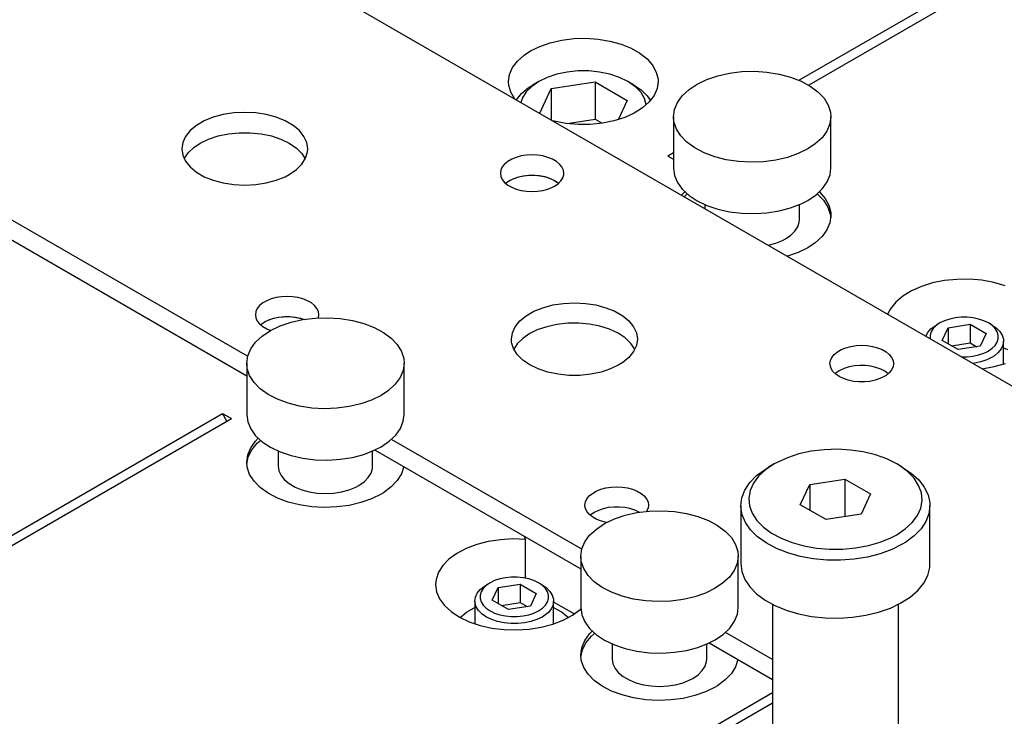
# Model space of a CAD drawing. Header units: inches. Extents: x 3 to 351, y 4 to 271.
# Tile 292 of 530: x 91.67 to 95.58, y 256.2 to 258.96. Entities that reach past the tile are written whole.
import ezdxf

# ---------------------------------------------------------------- set-up
doc = ezdxf.new("R2010")
doc.units = ezdxf.units.IN
doc.header["$LTSCALE"] = 0.5
doc.header["$MEASUREMENT"] = 0
doc.layers.add('DSS', color=7, linetype='Continuous')

msp = doc.modelspace()

# ---------------------------------------------------------------- linework, layer by layer
at = {"layer": 'DSS', "color": 30, "linetype": 'Continuous'}
for p, q in [((77.5758, 267.9231), (98.347, 255.931)), ((92.5776, 257.6289), (90.3557, 258.9117)), ((90.2901, 258.8696), (92.5739, 257.5511)), ((92.5664, 258.5962), (92.523, 258.594)), ((92.6098, 258.594), (92.5664, 258.5962)), ((92.4057, 258.5624), (92.3749, 258.5446)), ((92.4414, 258.5769), (92.4057, 258.5624)), ((92.4809, 258.5875), (92.4414, 258.5769)), ((92.523, 258.594), (92.4809, 258.5875)), ((92.6519, 258.5875), (92.6098, 258.594)), ((92.6914, 258.5769), (92.6519, 258.5875)), ((92.7271, 258.5624), (92.6914, 258.5769)), ((92.7579, 258.5446), (92.7271, 258.5624)), ((92.3499, 258.524), (92.3315, 258.5012)), ((92.3749, 258.5446), (92.3499, 258.524)), ((92.7829, 258.524), (92.7579, 258.5446)), ((92.8013, 258.5012), (92.7829, 258.524)), ((92.3315, 258.5012), (92.3202, 258.4769)), ((92.3896, 258.4739), (92.423, 258.4901)), ((92.423, 258.4901), (92.4608, 258.5027)), ((92.4608, 258.5027), (92.5017, 258.5113)), ((92.5017, 258.5113), (92.5446, 258.5156)), ((92.5446, 258.5156), (92.5882, 258.5156)), ((92.5882, 258.5156), (92.6311, 258.5113)), ((92.6311, 258.5113), (92.6721, 258.5027)), ((92.6721, 258.5027), (92.7098, 258.4901)), ((92.7098, 258.4901), (92.7432, 258.4739)), ((92.8126, 258.4769), (92.8013, 258.5012)), ((92.3202, 258.4769), (92.3164, 258.4519)), ((92.3164, 258.4519), (92.3202, 258.4268)), ((92.3419, 258.4353), (92.3644, 258.4569)), ((92.3644, 258.4569), (92.3896, 258.4739)), ((92.7432, 258.4739), (92.7712, 258.4546)), ((92.7712, 258.4546), (92.793, 258.4329)), ((92.8079, 258.4145), (92.8155, 258.4393)), ((92.8164, 258.4519), (92.8126, 258.4769)), ((92.8155, 258.4393), (92.8164, 258.4519)), ((92.3202, 258.4268), (92.3315, 258.4025)), ((92.3262, 258.4119), (92.3419, 258.4353)), ((92.3315, 258.4025), (92.3499, 258.3797)), ((92.793, 258.4329), (92.8066, 258.4119)), ((92.793, 258.3909), (92.8079, 258.4145)), ((93.6101, 258.4017), (93.5975, 258.3913)), ((93.6256, 258.4106), (93.6101, 258.4017)), ((93.6436, 258.4179), (93.6256, 258.4106)), ((93.6635, 258.4233), (93.6436, 258.4179)), ((93.6847, 258.4266), (93.6635, 258.4233)), ((93.7066, 258.4277), (93.6847, 258.4266)), ((93.7285, 258.4266), (93.7066, 258.4277)), ((93.7497, 258.4233), (93.7285, 258.4266)), ((93.7696, 258.4179), (93.7497, 258.4233)), ((93.7876, 258.4106), (93.7696, 258.4179)), ((93.8031, 258.4017), (93.7876, 258.4106)), ((93.8157, 258.3913), (93.8031, 258.4017)), ((92.3499, 258.3797), (92.3749, 258.3591)), ((92.7432, 258.3498), (92.7712, 258.3691)), ((92.7712, 258.3691), (92.793, 258.3909)), ((93.5825, 258.3675), (93.5806, 258.3549)), ((93.5882, 258.3798), (93.5825, 258.3675)), ((93.5975, 258.3913), (93.5882, 258.3798)), ((93.825, 258.3798), (93.8157, 258.3913)), ((93.8307, 258.3675), (93.825, 258.3798)), ((93.8326, 258.3549), (93.8307, 258.3675)), ((92.3749, 258.3591), (92.4057, 258.3413)), ((92.4057, 258.3413), (92.4414, 258.3269)), ((92.4414, 258.3269), (92.4809, 258.3162)), ((92.6519, 258.3162), (92.6914, 258.3269)), ((92.6914, 258.3269), (92.7271, 258.3413)), ((92.7271, 258.3413), (92.7432, 258.3498)), ((93.5806, 258.3549), (93.5825, 258.3423)), ((93.5825, 258.3423), (93.5882, 258.33)), ((93.5882, 258.33), (93.5975, 258.3185)), ((93.6014, 258.3149), (93.615, 258.3248)), ((93.615, 258.3248), (93.6175, 258.3263)), ((93.6175, 258.3263), (93.6344, 258.3345)), ((93.6344, 258.3345), (93.6534, 258.3408)), ((93.6534, 258.3408), (93.674, 258.3452)), ((93.674, 258.3452), (93.6956, 258.3474)), ((93.6956, 258.3474), (93.7176, 258.3474)), ((93.7176, 258.3474), (93.7392, 258.3452)), ((93.7392, 258.3452), (93.7599, 258.3408)), ((93.7599, 258.3408), (93.7789, 258.3345)), ((93.7789, 258.3345), (93.7957, 258.3263)), ((93.7957, 258.3263), (93.8098, 258.3166)), ((93.8098, 258.3132), (93.8208, 258.3242)), ((93.8208, 258.3242), (93.8283, 258.3361)), ((93.8283, 258.3361), (93.8321, 258.3486)), ((93.8321, 258.3486), (93.8326, 258.3549)), ((92.4809, 258.3162), (92.523, 258.3097)), ((92.523, 258.3097), (92.5664, 258.3075)), ((92.5664, 258.3075), (92.6098, 258.3097)), ((92.6098, 258.3097), (92.6519, 258.3162)), ((93.5975, 258.3185), (93.6101, 258.3082)), ((93.6101, 258.3082), (93.6256, 258.2992)), ((93.6256, 258.2992), (93.6436, 258.2919)), ((93.6436, 258.2919), (93.6635, 258.2866)), ((93.6635, 258.2866), (93.6847, 258.2833)), ((93.6847, 258.2833), (93.7066, 258.2822)), ((93.7066, 258.2822), (93.7285, 258.2833)), ((93.7285, 258.2833), (93.7497, 258.2866)), ((93.7497, 258.2866), (93.7696, 258.2919)), ((93.7696, 258.2919), (93.7876, 258.2992)), ((93.7876, 258.2992), (93.7957, 258.3035)), ((93.7957, 258.3035), (93.8098, 258.3132)), ((93.8098, 258.3166), (93.8119, 258.3149)), ((92.6714, 257.8566), (92.6534, 257.8493)), ((92.6913, 257.8619), (92.6714, 257.8566)), ((92.7125, 257.8652), (92.6913, 257.8619)), ((92.7344, 257.8663), (92.7125, 257.8652)), ((92.7562, 257.8652), (92.7344, 257.8663)), ((92.7775, 257.8619), (92.7562, 257.8652)), ((92.7974, 257.8566), (92.7775, 257.8619)), ((92.8153, 257.8493), (92.7974, 257.8566)), ((92.616, 257.8185), (92.6103, 257.8062)), ((92.6252, 257.8299), (92.616, 257.8185)), ((92.6378, 257.8403), (92.6252, 257.8299)), ((92.6534, 257.8493), (92.6378, 257.8403)), ((92.8309, 257.8403), (92.8153, 257.8493)), ((92.8435, 257.8299), (92.8309, 257.8403)), ((92.8528, 257.8185), (92.8435, 257.8299)), ((92.8584, 257.8062), (92.8528, 257.8185)), ((93.7139, 257.8072), (93.7496, 257.8216)), ((93.7496, 257.8216), (93.7891, 257.8323)), ((93.7891, 257.8323), (93.8312, 257.8388)), ((93.8312, 257.8388), (93.8746, 257.841)), ((93.8746, 257.841), (93.918, 257.8388)), ((93.918, 257.8388), (93.9601, 257.8323)), ((93.9601, 257.8323), (93.9996, 257.8216)), ((93.9996, 257.8216), (94.0353, 257.8072)), ((92.6103, 257.8062), (92.6084, 257.7936)), ((92.6084, 257.7936), (92.6103, 257.7809)), ((92.6103, 257.7809), (92.616, 257.7687)), ((92.6621, 257.7731), (92.6811, 257.7795)), ((92.6811, 257.7795), (92.7017, 257.7838)), ((92.7017, 257.7838), (92.7234, 257.786)), ((92.7234, 257.786), (92.7453, 257.786)), ((92.7453, 257.786), (92.767, 257.7838)), ((92.767, 257.7838), (92.7876, 257.7795)), ((92.7876, 257.7795), (92.8018, 257.775)), ((92.8604, 257.7936), (92.8584, 257.8062)), ((92.8585, 257.781), (92.8604, 257.7936)), ((93.6581, 257.7688), (93.6831, 257.7894)), ((93.6831, 257.7894), (93.7139, 257.8072)), ((94.0353, 257.8072), (94.0661, 257.7894)), ((94.0661, 257.7894), (94.0911, 257.7688)), ((92.616, 257.7687), (92.6252, 257.7572)), ((92.6252, 257.7572), (92.6378, 257.7468)), ((92.6291, 257.7536), (92.6428, 257.7635)), ((92.6378, 257.7468), (92.6534, 257.7379)), ((92.6428, 257.7635), (92.6453, 257.765)), ((92.6453, 257.765), (92.6621, 257.7731)), ((92.6534, 257.7379), (92.6695, 257.7312)), ((93.6284, 257.7217), (93.6396, 257.746)), ((93.6396, 257.746), (93.6581, 257.7688)), ((93.7646, 257.7462), (93.7273, 257.7332)), ((93.8053, 257.7553), (93.7646, 257.7462)), ((93.848, 257.7601), (93.8053, 257.7553)), ((93.8916, 257.7606), (93.848, 257.7601)), ((93.9347, 257.7567), (93.8916, 257.7606)), ((93.9759, 257.7486), (93.9347, 257.7567)), ((94.014, 257.7364), (93.9759, 257.7486)), ((94.0479, 257.7206), (94.014, 257.7364)), ((94.0911, 257.7688), (94.1095, 257.746)), ((94.1095, 257.746), (94.1208, 257.7217)), ((93.6246, 257.6966), (93.6284, 257.7217)), ((93.6255, 257.684), (93.6246, 257.6966)), ((93.6698, 257.6994), (93.648, 257.6776)), ((93.6978, 257.7187), (93.6698, 257.6994)), ((93.7273, 257.7332), (93.6978, 257.7187)), ((94.0766, 257.7016), (94.0479, 257.7206)), ((94.0991, 257.6801), (94.0766, 257.7016)), ((94.1208, 257.7217), (94.1246, 257.6966)), ((94.1246, 257.6966), (94.1208, 257.6716)), ((93.6331, 257.6593), (93.6255, 257.684)), ((93.648, 257.6356), (93.6331, 257.6593)), ((93.648, 257.6776), (93.6344, 257.6566)), ((94.1148, 257.6566), (94.0991, 257.6801)), ((94.1208, 257.6716), (94.1095, 257.6473)), ((94.9338, 257.6554), (94.9518, 257.6627)), ((94.9518, 257.6627), (94.9717, 257.668)), ((94.9717, 257.668), (94.9929, 257.6713)), ((94.9929, 257.6713), (95.0148, 257.6724)), ((95.0148, 257.6724), (95.0367, 257.6713)), ((95.0367, 257.6713), (95.0579, 257.668)), ((95.0579, 257.668), (95.0778, 257.6627)), ((95.0778, 257.6627), (95.0958, 257.6554)), ((93.6698, 257.6138), (93.648, 257.6356)), ((94.0911, 257.6245), (94.0661, 257.6038)), ((94.1095, 257.6473), (94.0911, 257.6245)), ((94.8907, 257.6123), (94.8964, 257.6245)), ((94.8964, 257.6245), (94.9057, 257.636)), ((94.9057, 257.636), (94.9183, 257.6464)), ((94.9183, 257.6464), (94.9338, 257.6554)), ((95.0958, 257.6554), (95.1113, 257.6464)), ((95.1113, 257.6464), (95.1239, 257.636)), ((95.1239, 257.636), (95.1332, 257.6245)), ((95.1332, 257.6245), (95.1389, 257.6123)), ((93.6978, 257.5946), (93.6698, 257.6138)), ((93.7312, 257.5784), (93.6978, 257.5946)), ((93.7689, 257.5658), (93.7312, 257.5784)), ((94.018, 257.5784), (93.9802, 257.5658)), ((94.0513, 257.5946), (94.018, 257.5784)), ((94.0661, 257.6038), (94.0513, 257.5946)), ((94.8888, 257.5997), (94.8907, 257.6123)), ((94.8893, 257.5933), (94.8888, 257.5997)), ((94.8931, 257.5808), (94.8893, 257.5933)), ((94.9006, 257.5689), (94.8931, 257.5808)), ((94.9455, 257.5804), (94.9283, 257.5725)), ((94.9648, 257.5864), (94.9455, 257.5804)), ((94.9856, 257.5904), (94.9648, 257.5864)), ((95.0074, 257.5923), (94.9856, 257.5904)), ((95.0293, 257.5919), (95.0074, 257.5923)), ((95.0508, 257.5893), (95.0293, 257.5919)), ((95.0713, 257.5847), (95.0508, 257.5893)), ((95.09, 257.578), (95.0713, 257.5847)), ((95.1389, 257.587), (95.1332, 257.5748)), ((95.1389, 257.6123), (95.1408, 257.5997)), ((95.1408, 257.5997), (95.1389, 257.587)), ((93.8099, 257.5572), (93.7689, 257.5658)), ((93.8528, 257.5528), (93.8099, 257.5572)), ((93.8964, 257.5528), (93.8528, 257.5528)), ((93.9393, 257.5572), (93.8964, 257.5528)), ((93.9802, 257.5658), (93.9393, 257.5572)), ((94.9116, 257.5579), (94.9006, 257.5689)), ((94.9116, 257.5614), (94.9095, 257.5597)), ((94.9257, 257.5711), (94.9116, 257.5614)), ((94.9257, 257.5482), (94.9116, 257.5579)), ((94.9283, 257.5725), (94.9257, 257.5711)), ((94.9425, 257.5401), (94.9257, 257.5482)), ((94.9615, 257.5337), (94.9425, 257.5401)), ((95.087, 257.5401), (95.068, 257.5337)), ((95.1039, 257.5482), (95.087, 257.5401)), ((95.1064, 257.5696), (95.09, 257.578)), ((95.1113, 257.5529), (95.1039, 257.5482)), ((95.12, 257.5597), (95.1064, 257.5696)), ((95.1239, 257.5633), (95.1113, 257.5529)), ((95.1332, 257.5748), (95.1239, 257.5633)), ((94.9822, 257.5294), (94.9615, 257.5337)), ((95.0038, 257.5272), (94.9822, 257.5294)), ((95.0258, 257.5272), (95.0038, 257.5272)), ((95.0474, 257.5294), (95.0258, 257.5272)), ((95.068, 257.5337), (95.0474, 257.5294)), ((93.9034, 256.8635), (93.1488, 257.2992)), ((93.0832, 257.257), (93.8997, 256.7856)), ((93.9994, 257.1067), (94.0206, 257.11)), ((94.0206, 257.11), (94.0425, 257.1111)), ((94.0425, 257.1111), (94.0644, 257.11)), ((94.0644, 257.11), (94.0856, 257.1067)), ((93.9241, 257.0632), (93.9334, 257.0747)), ((93.9334, 257.0747), (93.946, 257.0851)), ((93.946, 257.0851), (93.9615, 257.0941)), ((93.9615, 257.0941), (93.9795, 257.1013)), ((93.9795, 257.1013), (93.9994, 257.1067)), ((94.0856, 257.1067), (94.1055, 257.1013)), ((94.1055, 257.1013), (94.1235, 257.0941)), ((94.1235, 257.0941), (94.139, 257.0851)), ((94.139, 257.0851), (94.1516, 257.0747)), ((94.1516, 257.0747), (94.1609, 257.0632)), ((93.9165, 257.0383), (93.9184, 257.051)), ((93.9165, 257.0367), (93.9165, 257.0383)), ((93.919, 257.0241), (93.9165, 257.0367)), ((93.9184, 257.051), (93.9241, 257.0632)), ((94.1609, 257.0632), (94.1666, 257.051)), ((94.1666, 257.051), (94.1685, 257.0383)), ((94.1685, 257.0383), (94.1666, 257.0257)), ((93.9251, 257.0119), (93.919, 257.0241)), ((93.9349, 257.0005), (93.9251, 257.0119)), ((93.9479, 256.9903), (93.9349, 257.0005)), ((93.9393, 257), (93.9373, 256.9983)), ((93.9534, 257.0097), (93.9393, 257)), ((93.9696, 257.0176), (93.9534, 257.0097)), ((93.9885, 257.024), (93.9696, 257.0176)), ((94.0091, 257.0285), (93.9885, 257.024)), ((94.0307, 257.0307), (94.0091, 257.0285)), ((94.0527, 257.0308), (94.0307, 257.0307)), ((94.0744, 257.0287), (94.0527, 257.0308)), ((94.095, 257.0244), (94.0744, 257.0287)), ((94.1141, 257.0182), (94.095, 257.0244)), ((94.131, 257.0101), (94.1141, 257.0182)), ((94.1666, 257.0257), (94.1611, 257.0138)), ((93.9637, 256.9815), (93.9479, 256.9903)), ((93.982, 256.9745), (93.9637, 256.9815)), ((94.0021, 256.9694), (93.982, 256.9745)), ((94.6605, 256.4264), (94.4746, 256.5337)), ((94.409, 256.4916), (94.6605, 256.3464))]:
    msp.add_line(p, q, dxfattribs=at)
at = {"layer": 'DSS', "color": 9, "linetype": 'Continuous'}
for p, q in [((96.2099, 259.5568), (94.7668, 258.7237)), ((96.2453, 259.5364), (94.8044, 258.7046)), ((93.7371, 258.8582), (93.7789, 258.8727)), ((93.7789, 258.8727), (93.8242, 258.883)), ((93.8242, 258.883), (93.8719, 258.8888)), ((93.8719, 258.8888), (93.9205, 258.8902)), ((93.9205, 258.8902), (93.9688, 258.8869)), ((93.9688, 258.8869), (94.0156, 258.879)), ((94.0156, 258.879), (94.0595, 258.8669)), ((93.6748, 258.8235), (93.7, 258.8401)), ((93.7, 258.8401), (93.7371, 258.8582)), ((94.0595, 258.8669), (94.0994, 258.8508)), ((94.0994, 258.8508), (94.1343, 258.8311)), ((94.1343, 258.8311), (94.163, 258.8084)), ((93.6289, 258.7741), (93.6483, 258.7999)), ((93.6483, 258.7999), (93.6748, 258.8235)), ((94.163, 258.8084), (94.185, 258.7834)), ((93.617, 258.7469), (93.6289, 258.7741)), ((94.185, 258.7834), (94.1995, 258.7565)), ((94.1995, 258.7565), (94.2063, 258.7287)), ((94.4438, 258.7415), (94.4904, 258.7519)), ((94.4904, 258.7519), (94.5393, 258.7579)), ((94.5393, 258.7579), (94.5892, 258.7594)), ((94.5892, 258.7594), (94.6388, 258.7562)), ((94.6388, 258.7562), (94.687, 258.7485)), ((93.613, 258.7189), (93.617, 258.7469)), ((93.6142, 258.7036), (93.613, 258.7189)), ((94.2068, 258.7189), (94.2028, 258.6908)), ((94.2063, 258.7287), (94.2068, 258.7189)), ((94.3622, 258.7085), (94.4007, 258.7269)), ((94.4007, 258.7269), (94.4438, 258.7415)), ((94.687, 258.7485), (94.7324, 258.7365)), ((94.7324, 258.7365), (94.7739, 258.7205)), ((94.7739, 258.7205), (94.8105, 258.7008)), ((93.6225, 258.6759), (93.6142, 258.7036)), ((93.6385, 258.6494), (93.6225, 258.6759)), ((94.2028, 258.6908), (94.1909, 258.6636)), ((94.3027, 258.6624), (94.3293, 258.6868)), ((94.3293, 258.6868), (94.3622, 258.7085)), ((94.8105, 258.7008), (94.8411, 258.6781)), ((94.8411, 258.6781), (94.8651, 258.6528)), ((94.1715, 258.6378), (94.145, 258.6142)), ((94.1909, 258.6636), (94.1715, 258.6378)), ((94.2714, 258.6078), (94.2833, 258.6358)), ((94.2833, 258.6358), (94.3027, 258.6624)), ((94.8651, 258.6528), (94.8818, 258.6256)), ((94.145, 258.6142), (94.1122, 258.5934)), ((94.2674, 258.579), (94.2714, 258.6078)), ((94.8818, 258.6256), (94.8908, 258.5972)), ((94.8908, 258.5972), (94.8924, 258.579)), ((93.7944, 258.561), (93.7896, 258.5622)), ((93.8407, 258.5522), (93.7944, 258.561)), ((94.0313, 258.5625), (93.9854, 258.5531)), ((94.074, 258.576), (94.0313, 258.5625)), ((94.1122, 258.5934), (94.074, 258.576)), ((94.2674, 258.579), (94.2674, 258.3749)), ((94.2695, 258.5582), (94.2674, 258.579)), ((94.2792, 258.5299), (94.2695, 258.5582)), ((94.8924, 258.579), (94.8884, 258.5503)), ((94.8924, 258.3749), (94.8924, 258.579)), ((93.8888, 258.5479), (93.8407, 258.5522)), ((93.9375, 258.5482), (93.8888, 258.5479)), ((93.9854, 258.5531), (93.9375, 258.5482)), ((94.2966, 258.5029), (94.2792, 258.5299)), ((94.8765, 258.5223), (94.8571, 258.4957)), ((94.8884, 258.5503), (94.8765, 258.5223)), ((94.3212, 258.4778), (94.2966, 258.5029)), ((94.3525, 258.4553), (94.3212, 258.4778)), ((94.8571, 258.4957), (94.8305, 258.4713)), ((94.3895, 258.436), (94.3525, 258.4553)), ((94.8009, 258.4515), (94.7628, 258.4328)), ((94.8305, 258.4713), (94.8009, 258.4515)), ((94.2674, 258.4354), (94.2458, 258.4229)), ((94.2458, 258.4229), (94.2674, 258.4104)), ((94.4315, 258.4203), (94.3895, 258.436)), ((94.4772, 258.4086), (94.4315, 258.4203)), ((94.5255, 258.4014), (94.4772, 258.4086)), ((94.5753, 258.3986), (94.5255, 258.4014)), ((94.6251, 258.4005), (94.5753, 258.3986)), ((94.6738, 258.407), (94.6251, 258.4005)), ((94.7201, 258.4178), (94.6738, 258.407)), ((94.7628, 258.4328), (94.7201, 258.4178)), ((94.2674, 258.3749), (94.2714, 258.3462)), ((94.8891, 258.3488), (94.8924, 258.3749)), ((93.6014, 258.3149), (93.615, 258.3248)), ((93.615, 258.3248), (93.6314, 258.3333)), ((93.6314, 258.3333), (93.6501, 258.3399)), ((93.6501, 258.3399), (93.6706, 258.3446)), ((93.6706, 258.3446), (93.6921, 258.3472)), ((93.6921, 258.3472), (93.714, 258.3475)), ((93.714, 258.3475), (93.7358, 258.3457)), ((93.7358, 258.3457), (93.7566, 258.3417)), ((93.7566, 258.3417), (93.7759, 258.3357)), ((93.7759, 258.3357), (93.7931, 258.3278)), ((93.7931, 258.3278), (93.8077, 258.3183)), ((94.2714, 258.3462), (94.2833, 258.3181)), ((94.878, 258.3207), (94.8891, 258.3488)), ((93.8077, 258.3183), (93.8119, 258.3149)), ((94.2833, 258.3181), (94.3027, 258.2916)), ((94.3027, 258.2916), (94.3293, 258.2671)), ((94.8333, 258.2693), (94.8592, 258.294)), ((94.8592, 258.294), (94.878, 258.3207)), ((94.3001, 258.2674), (94.3131, 258.281)), ((94.31, 258.2617), (94.3222, 258.2729)), ((94.3293, 258.2671), (94.3622, 258.2455)), ((94.3622, 258.2455), (94.4007, 258.2271)), ((94.7739, 258.2335), (94.8009, 258.2473)), ((94.8009, 258.2473), (94.8333, 258.2693)), ((94.8376, 258.2729), (94.8625, 258.2478)), ((94.8467, 258.281), (94.8693, 258.2553)), ((94.8625, 258.2478), (94.8801, 258.2209)), ((94.8693, 258.2553), (94.8844, 258.2278)), ((94.3924, 258.2306), (94.3924, 258.2141)), ((94.4007, 258.2271), (94.4438, 258.2125)), ((94.4438, 258.2125), (94.4904, 258.2021)), ((94.6388, 258.1977), (94.687, 258.2054)), ((94.687, 258.2054), (94.7324, 258.2174)), ((94.7324, 258.2174), (94.7739, 258.2335)), ((94.7674, 258.1708), (94.7674, 258.2306)), ((94.8801, 258.2209), (94.8901, 258.1926)), ((94.8844, 258.2278), (94.8917, 258.1992)), ((94.4904, 258.2021), (94.5393, 258.196)), ((94.5393, 258.196), (94.5892, 258.1946)), ((94.5892, 258.1946), (94.6388, 258.1977)), ((94.7667, 258.1614), (94.7674, 258.1708)), ((94.8924, 258.1871), (94.8884, 258.1584)), ((94.8901, 258.1926), (94.8921, 258.179)), ((94.8917, 258.1992), (94.8924, 258.1871)), ((94.7498, 258.125), (94.761, 258.1428)), ((94.761, 258.1428), (94.7667, 258.1614)), ((94.8765, 258.1304), (94.8571, 258.1038)), ((94.8884, 258.1584), (94.8765, 258.1304)), ((94.6734, 258.077), (94.7002, 258.0878)), ((94.7002, 258.0878), (94.7125, 258.0942)), ((94.7125, 258.0942), (94.7335, 258.1087)), ((94.7335, 258.1087), (94.7498, 258.125)), ((94.8571, 258.1038), (94.8305, 258.0794)), ((94.6438, 258.069), (94.6734, 258.077)), ((94.8009, 258.0595), (94.7628, 258.0408)), ((94.8305, 258.0794), (94.8009, 258.0595)), ((94.7201, 258.0259), (94.719, 258.0256)), ((94.7628, 258.0408), (94.7201, 258.0259)), ((95.3919, 257.934), (95.3427, 257.929)), ((95.4418, 257.9344), (95.3919, 257.934)), ((95.4913, 257.9302), (95.4418, 257.9344)), ((95.5389, 257.9216), (95.4913, 257.9302)), ((95.2515, 257.9058), (95.2119, 257.8883)), ((95.2955, 257.9195), (95.2515, 257.9058)), ((95.3427, 257.929), (95.2955, 257.9195)), ((95.5836, 257.9086), (95.5389, 257.9216)), ((95.1776, 257.8673), (95.1496, 257.8434)), ((95.2119, 257.8883), (95.1776, 257.8673)), ((95.1285, 257.8173), (95.1172, 257.7957)), ((95.1496, 257.8434), (95.1285, 257.8173)), ((92.6592, 257.7719), (92.6779, 257.7786)), ((92.6779, 257.7786), (92.6983, 257.7833)), ((92.6983, 257.7833), (92.7198, 257.7858)), ((92.7198, 257.7858), (92.7418, 257.7862)), ((92.7418, 257.7862), (92.7635, 257.7843)), ((92.7503, 257.7637), (92.7969, 257.7742)), ((92.7635, 257.7843), (92.7843, 257.7803)), ((92.7843, 257.7803), (92.8018, 257.775)), ((92.7969, 257.7742), (92.8457, 257.7802)), ((92.8457, 257.7802), (92.8956, 257.7816)), ((92.8956, 257.7816), (92.9453, 257.7785)), ((92.9453, 257.7785), (92.9935, 257.7708)), ((92.6291, 257.7536), (92.6428, 257.7635)), ((92.6428, 257.7635), (92.6592, 257.7719)), ((92.6687, 257.7308), (92.7072, 257.7491)), ((92.7072, 257.7491), (92.7503, 257.7637)), ((92.9935, 257.7708), (93.0389, 257.7588)), ((93.0389, 257.7588), (93.0804, 257.7427)), ((93.0804, 257.7427), (93.117, 257.7231)), ((92.6092, 257.6846), (92.6358, 257.7091)), ((92.6358, 257.7091), (92.6687, 257.7308)), ((93.117, 257.7231), (93.1476, 257.7003)), ((93.1476, 257.7003), (93.1716, 257.675)), ((92.5779, 257.6301), (92.5898, 257.6581)), ((92.5898, 257.6581), (92.6092, 257.6846)), ((93.1716, 257.675), (93.1883, 257.6478)), ((92.5739, 257.6013), (92.5779, 257.6301)), ((93.1883, 257.6478), (93.1973, 257.6195)), ((93.1973, 257.6195), (93.1989, 257.6013)), ((92.5739, 257.6013), (92.5739, 257.3972)), ((92.576, 257.5805), (92.5739, 257.6013)), ((92.5857, 257.5522), (92.576, 257.5805)), ((93.1989, 257.6013), (93.1949, 257.5725)), ((93.1989, 257.3972), (93.1989, 257.6013)), ((95.4929, 257.5788), (95.5405, 257.5876)), ((95.5405, 257.5876), (95.585, 257.6007)), ((92.6031, 257.5252), (92.5857, 257.5522)), ((93.183, 257.5445), (93.1636, 257.518)), ((93.1949, 257.5725), (93.183, 257.5445)), ((92.6277, 257.5001), (92.6031, 257.5252)), ((93.1636, 257.518), (93.137, 257.4935)), ((92.659, 257.4776), (92.6277, 257.5001)), ((92.696, 257.4582), (92.659, 257.4776)), ((93.1074, 257.4737), (93.0693, 257.455)), ((93.137, 257.4935), (93.1074, 257.4737)), ((92.738, 257.4425), (92.696, 257.4582)), ((92.7837, 257.4309), (92.738, 257.4425)), ((92.832, 257.4236), (92.7837, 257.4309)), ((92.8818, 257.4209), (92.832, 257.4236)), ((92.9316, 257.4228), (92.8818, 257.4209)), ((92.9803, 257.4292), (92.9316, 257.4228)), ((93.0266, 257.4401), (92.9803, 257.4292)), ((93.0693, 257.455), (93.0266, 257.4401)), ((90.5139, 256.2683), (92.478, 257.4023)), ((92.478, 257.4023), (92.5134, 257.3819)), ((92.4957, 257.3717), (92.478, 257.4023)), ((92.5739, 257.3972), (92.5779, 257.3684)), ((93.1956, 257.3711), (93.1989, 257.3972)), ((90.5493, 256.2479), (92.5134, 257.3819)), ((92.5779, 257.3684), (92.5898, 257.3404)), ((93.1844, 257.3429), (93.1956, 257.3711)), ((92.5898, 257.3404), (92.6092, 257.3138)), ((92.6092, 257.3138), (92.6358, 257.2894)), ((93.1397, 257.2916), (93.1657, 257.3162)), ((93.1657, 257.3162), (93.1844, 257.3429)), ((92.5779, 257.2381), (92.5898, 257.2661)), ((92.5898, 257.2661), (92.6092, 257.2927)), ((92.5945, 257.2575), (92.616, 257.2835)), ((92.6092, 257.2927), (92.6195, 257.3033)), ((92.616, 257.2835), (92.6287, 257.2951)), ((92.6358, 257.2894), (92.6687, 257.2677)), ((92.6687, 257.2677), (92.7072, 257.2493)), ((93.0804, 257.2557), (93.1074, 257.2696)), ((93.1074, 257.2696), (93.1397, 257.2916)), ((92.5739, 257.2094), (92.5779, 257.2381)), ((92.5742, 257.2012), (92.5804, 257.2298)), ((92.5804, 257.2298), (92.5945, 257.2575)), ((92.6989, 257.2528), (92.6989, 257.193)), ((92.7072, 257.2493), (92.7503, 257.2348)), ((92.7503, 257.2348), (92.7969, 257.2243)), ((92.9453, 257.22), (92.9935, 257.2277)), ((92.9935, 257.2277), (93.0389, 257.2397)), ((93.0389, 257.2397), (93.0804, 257.2557)), ((93.0739, 257.193), (93.0739, 257.2528)), ((92.576, 257.1886), (92.5739, 257.2094)), ((92.5857, 257.1603), (92.576, 257.1886)), ((92.6989, 257.193), (92.7017, 257.1743)), ((92.7969, 257.2243), (92.8457, 257.2183)), ((92.8457, 257.2183), (92.8956, 257.2168)), ((92.8956, 257.2168), (92.9453, 257.22)), ((93.0732, 257.1836), (93.0739, 257.193)), ((93.1973, 257.1911), (93.1883, 257.1628)), ((92.6031, 257.1332), (92.5857, 257.1603)), ((92.7017, 257.1743), (92.7102, 257.156)), ((92.7102, 257.156), (92.724, 257.1389)), ((93.0563, 257.1473), (93.0675, 257.165)), ((93.0675, 257.165), (93.0732, 257.1836)), ((93.1883, 257.1628), (93.1716, 257.1356)), ((92.6277, 257.1081), (92.6031, 257.1332)), ((92.724, 257.1389), (92.7428, 257.1235)), ((92.7428, 257.1235), (92.7659, 257.1101)), ((92.7659, 257.1101), (92.7926, 257.0993)), ((92.9801, 257.0993), (93.0069, 257.1101)), ((93.0069, 257.1101), (93.019, 257.1165)), ((93.019, 257.1165), (93.04, 257.131)), ((93.04, 257.131), (93.0563, 257.1473)), ((93.1475, 257.1103), (93.1169, 257.0875)), ((93.1716, 257.1356), (93.1475, 257.1103)), ((92.659, 257.0856), (92.6277, 257.1081)), ((92.696, 257.0663), (92.659, 257.0856)), ((92.7926, 257.0993), (92.8223, 257.0913)), ((92.8223, 257.0913), (92.8538, 257.0864)), ((92.8538, 257.0864), (92.8864, 257.0848)), ((92.8864, 257.0848), (92.9189, 257.0864)), ((92.9189, 257.0864), (92.9505, 257.0913)), ((92.9505, 257.0913), (92.9801, 257.0993)), ((93.1074, 257.0818), (93.0693, 257.0631)), ((93.1169, 257.0875), (93.1074, 257.0818)), ((92.738, 257.0506), (92.696, 257.0663)), ((92.7837, 257.039), (92.738, 257.0506)), ((92.832, 257.0317), (92.7837, 257.039)), ((92.8818, 257.029), (92.832, 257.0317)), ((92.9803, 257.0373), (92.9316, 257.0309)), ((93.0266, 257.0481), (92.9803, 257.0373)), ((93.0693, 257.0631), (93.0266, 257.0481)), ((92.9316, 257.0309), (92.8818, 257.029)), ((94.033, 256.9837), (94.0761, 256.9983)), ((94.0761, 256.9983), (94.1227, 257.0087)), ((94.1227, 257.0087), (94.1716, 257.0147)), ((94.1716, 257.0147), (94.2215, 257.0162)), ((94.2215, 257.0162), (94.2711, 257.013)), ((94.2711, 257.013), (94.3193, 257.0053)), ((94.3193, 257.0053), (94.3647, 256.9933)), ((94.3647, 256.9933), (94.4062, 256.9773)), ((93.9616, 256.9436), (93.9945, 256.9653)), ((93.9945, 256.9653), (94.033, 256.9837)), ((94.4062, 256.9773), (94.4428, 256.9576)), ((94.4428, 256.9576), (94.4734, 256.9349)), ((93.675, 256.9154), (93.6803, 256.9022)), ((93.9156, 256.8926), (93.935, 256.9192)), ((93.935, 256.9192), (93.9616, 256.9436)), ((94.4734, 256.9349), (94.4974, 256.9096)), ((93.4868, 256.8821), (93.4449, 256.8664)), ((93.5324, 256.8938), (93.4868, 256.8821)), ((93.5808, 256.9012), (93.5324, 256.8938)), ((93.6305, 256.904), (93.5808, 256.9012)), ((93.6803, 256.9022), (93.6305, 256.904)), ((93.6803, 256.7488), (93.6803, 256.9022)), ((93.9037, 256.8646), (93.9156, 256.8926)), ((94.4974, 256.9096), (94.5141, 256.8824)), ((94.5141, 256.8824), (94.5231, 256.854)), ((93.4079, 256.847), (93.3768, 256.8244)), ((93.4449, 256.8664), (93.4079, 256.847)), ((93.8997, 256.8358), (93.9037, 256.8646)), ((94.5231, 256.854), (94.5247, 256.8358)), ((93.3523, 256.7993), (93.335, 256.7722)), ((93.3768, 256.8244), (93.3523, 256.7993)), ((93.8997, 256.8358), (93.8997, 256.6317)), ((93.9018, 256.815), (93.8997, 256.8358)), ((93.9115, 256.7867), (93.9018, 256.815)), ((94.5207, 256.8071), (94.5088, 256.7791)), ((94.5247, 256.8358), (94.5207, 256.8071)), ((94.5247, 256.6317), (94.5247, 256.8358)), ((93.335, 256.7722), (93.3254, 256.7439)), ((93.9289, 256.7597), (93.9115, 256.7867)), ((93.9535, 256.7346), (93.9289, 256.7597)), ((94.5088, 256.7791), (94.4894, 256.7525)), ((93.3254, 256.7439), (93.3234, 256.7236)), ((93.3234, 256.7236), (93.3274, 256.6948)), ((93.9848, 256.7121), (93.9535, 256.7346)), ((94.4628, 256.7281), (94.4332, 256.7083)), ((94.4894, 256.7525), (94.4628, 256.7281)), ((93.3274, 256.6948), (93.3393, 256.6668)), ((94.0219, 256.6928), (93.9848, 256.7121)), ((94.0638, 256.6771), (94.0219, 256.6928)), ((94.3951, 256.6896), (94.3524, 256.6746)), ((94.4332, 256.7083), (94.3951, 256.6896)), ((93.3393, 256.6668), (93.3587, 256.6402)), ((93.8739, 256.6066), (93.7922, 256.6538)), ((94.1095, 256.6654), (94.0638, 256.6771)), ((94.1578, 256.6582), (94.1095, 256.6654)), ((94.2076, 256.6554), (94.1578, 256.6582)), ((94.2574, 256.6573), (94.2076, 256.6554)), ((94.3061, 256.6638), (94.2574, 256.6573)), ((94.3524, 256.6746), (94.3061, 256.6638)), ((93.3587, 256.6402), (93.3853, 256.6158)), ((93.3853, 256.6158), (93.4182, 256.5941)), ((93.8299, 256.5821), (93.8665, 256.6018)), ((93.8665, 256.6018), (93.8972, 256.6246)), ((93.8972, 256.6246), (93.8998, 256.6269)), ((93.8997, 256.6317), (93.9037, 256.603)), ((93.9037, 256.603), (93.9156, 256.5749)), ((94.5103, 256.5775), (94.5214, 256.6056)), ((94.5214, 256.6056), (94.5247, 256.6317)), ((93.4182, 256.5941), (93.4568, 256.5757)), ((93.4568, 256.5757), (93.4999, 256.5611)), ((93.743, 256.5541), (93.7884, 256.5661)), ((93.7884, 256.5661), (93.8299, 256.5821)), ((93.9156, 256.5749), (93.935, 256.5484)), ((94.4915, 256.5508), (94.5103, 256.5775)), ((93.4999, 256.5611), (93.5464, 256.5507)), ((93.5464, 256.5507), (93.5953, 256.5447)), ((93.5953, 256.5447), (93.6452, 256.5432)), ((93.6452, 256.5432), (93.6948, 256.5464)), ((93.6948, 256.5464), (93.743, 256.5541)), ((93.9156, 256.5007), (93.935, 256.5273)), ((93.935, 256.5484), (93.9616, 256.5239)), ((93.935, 256.5273), (93.9454, 256.5378)), ((93.9419, 256.5181), (93.9545, 256.5297)), ((93.9616, 256.5239), (93.9945, 256.5023)), ((94.4332, 256.5041), (94.4656, 256.5261)), ((94.4656, 256.5261), (94.4915, 256.5508)), ((93.9037, 256.4727), (93.9156, 256.5007)), ((93.9063, 256.4644), (93.9203, 256.4921)), ((93.9203, 256.4921), (93.9419, 256.5181)), ((93.9945, 256.5023), (94.033, 256.4839)), ((94.0247, 256.4874), (94.0247, 256.4276)), ((94.3647, 256.4742), (94.4062, 256.4903)), ((94.3997, 256.4276), (94.3997, 256.4874)), ((94.4062, 256.4903), (94.4332, 256.5041)), ((93.8997, 256.4439), (93.9037, 256.4727)), ((93.9, 256.4358), (93.9063, 256.4644)), ((94.033, 256.4839), (94.0761, 256.4693)), ((94.0761, 256.4693), (94.1227, 256.4589)), ((94.1227, 256.4589), (94.1716, 256.4528)), ((94.1716, 256.4528), (94.2215, 256.4514)), ((94.2215, 256.4514), (94.2711, 256.4545)), ((94.2711, 256.4545), (94.3193, 256.4622)), ((94.3193, 256.4622), (94.3647, 256.4742)), ((93.9018, 256.4231), (93.8997, 256.4439)), ((93.9115, 256.3948), (93.9018, 256.4231)), ((94.0247, 256.4276), (94.0276, 256.4088)), ((94.0276, 256.4088), (94.036, 256.3906)), ((94.3933, 256.3996), (94.399, 256.4182)), ((94.399, 256.4182), (94.3997, 256.4276)), ((94.5231, 256.4257), (94.5141, 256.3973)), ((93.9289, 256.3678), (93.9115, 256.3948)), ((93.9535, 256.3427), (93.9289, 256.3678)), ((94.036, 256.3906), (94.0498, 256.3735)), ((94.0498, 256.3735), (94.0686, 256.358)), ((94.3658, 256.3655), (94.3821, 256.3818)), ((94.3821, 256.3818), (94.3933, 256.3996)), ((94.4974, 256.3701), (94.4734, 256.3448)), ((94.5141, 256.3973), (94.4974, 256.3701)), ((93.9848, 256.3202), (93.9535, 256.3427)), ((94.0686, 256.358), (94.0917, 256.3447)), ((94.0917, 256.3447), (94.1185, 256.3338)), ((94.1185, 256.3338), (94.1481, 256.3259)), ((94.2763, 256.3259), (94.306, 256.3338)), ((94.306, 256.3338), (94.3327, 256.3447)), ((94.3327, 256.3447), (94.3448, 256.351)), ((94.3448, 256.351), (94.3658, 256.3655)), ((94.4734, 256.3448), (94.4427, 256.3221)), ((92.0538, 254.7895), (94.6605, 256.2945)), ((94.0219, 256.3008), (93.9848, 256.3202)), ((94.0638, 256.2852), (94.0219, 256.3008)), ((94.1481, 256.3259), (94.1796, 256.321)), ((94.1796, 256.321), (94.2122, 256.3193)), ((94.2122, 256.3193), (94.2448, 256.321)), ((94.2448, 256.321), (94.2763, 256.3259)), ((94.3951, 256.2976), (94.3524, 256.2827)), ((94.4332, 256.3163), (94.3951, 256.2976)), ((94.4427, 256.3221), (94.4332, 256.3163)), ((92.6195, 255.0753), (94.6605, 256.2537)), ((94.1095, 256.2735), (94.0638, 256.2852)), ((94.1578, 256.2663), (94.1095, 256.2735)), ((94.2076, 256.2635), (94.1578, 256.2663)), ((94.2574, 256.2654), (94.2076, 256.2635)), ((94.3061, 256.2718), (94.2574, 256.2654)), ((94.3524, 256.2827), (94.3061, 256.2718))]:
    msp.add_line(p, q, dxfattribs=at)
at = {"layer": 'DSS', "color": 132, "linetype": 'Continuous'}
for p, q in [((93.8452, 258.7562), (93.8043, 258.7476)), ((93.8881, 258.7606), (93.8452, 258.7562)), ((93.9317, 258.7606), (93.8881, 258.7606)), ((93.9746, 258.7562), (93.9317, 258.7606)), ((94.0156, 258.7476), (93.9746, 258.7562)), ((93.7331, 258.7189), (93.7051, 258.6996)), ((93.7331, 258.7189), (93.711, 258.7061)), ((93.7665, 258.735), (93.7331, 258.7189)), ((93.7331, 258.7189), (93.7331, 258.7189)), ((93.8043, 258.7476), (93.7665, 258.735)), ((93.7823, 258.6905), (93.9566, 258.7174)), ((93.9566, 258.7174), (94.0842, 258.6438)), ((93.9566, 258.7174), (93.9566, 258.5688)), ((94.0533, 258.735), (94.0156, 258.7476)), ((94.0867, 258.7189), (94.0533, 258.735)), ((94.1088, 258.7061), (94.0867, 258.7189)), ((94.0908, 258.7164), (94.0867, 258.7189)), ((94.118, 258.6968), (94.0908, 258.7164)), ((93.6645, 258.6706), (93.6911, 258.6933)), ((93.6833, 258.6778), (93.6684, 258.6542)), ((93.7051, 258.6996), (93.6833, 258.6778)), ((93.6911, 258.6933), (93.711, 258.7061)), ((93.7369, 258.5926), (93.7823, 258.6905)), ((93.7823, 258.6905), (93.7823, 258.5664)), ((94.1088, 258.7061), (94.1394, 258.6852)), ((94.1389, 258.6747), (94.118, 258.6968)), ((94.1529, 258.6508), (94.1389, 258.6747)), ((94.1394, 258.6852), (94.1634, 258.6616)), ((93.6449, 258.6457), (93.6645, 258.6706)), ((93.6684, 258.6542), (93.6621, 258.6358)), ((94.0842, 258.6438), (94.0487, 258.5674)), ((94.1594, 258.626), (94.1529, 258.6508)), ((94.1634, 258.6616), (94.1764, 258.6433)), ((93.8452, 258.5516), (93.9566, 258.5688)), ((93.9566, 258.5688), (93.9842, 258.5529)), ((95.3639, 257.7766), (95.3434, 257.7697)), ((95.3862, 257.7812), (95.3639, 257.7766)), ((95.4095, 257.7836), (95.3862, 257.7812)), ((95.4332, 257.7836), (95.4095, 257.7836)), ((95.4566, 257.7812), (95.4332, 257.7836)), ((95.4788, 257.7766), (95.4566, 257.7812)), ((95.4994, 257.7697), (95.4788, 257.7766)), ((95.2769, 257.7232), (95.2894, 257.7372)), ((95.2894, 257.7372), (95.3059, 257.7497)), ((95.2981, 257.7386), (95.29, 257.7257)), ((95.31, 257.7504), (95.2981, 257.7386)), ((95.3059, 257.7497), (95.3109, 257.7526)), ((95.3252, 257.7609), (95.31, 257.7504)), ((95.3252, 257.7609), (95.3109, 257.7526)), ((95.3434, 257.7697), (95.3252, 257.7609)), ((95.3252, 257.7609), (95.3252, 257.7609)), ((95.3342, 257.6919), (95.3576, 257.7422)), ((95.3576, 257.7422), (95.4447, 257.7557)), ((95.3576, 257.7422), (95.3576, 257.6784)), ((95.4447, 257.7557), (95.5085, 257.7189)), ((95.4447, 257.7557), (95.4447, 257.6822)), ((95.5175, 257.7609), (95.4994, 257.7697)), ((95.5318, 257.7526), (95.5175, 257.7609)), ((95.5328, 257.7504), (95.5175, 257.7609)), ((95.5318, 257.7526), (95.5494, 257.7406)), ((95.5446, 257.7386), (95.5328, 257.7504)), ((95.5527, 257.7257), (95.5446, 257.7386)), ((95.5494, 257.7406), (95.563, 257.727)), ((95.2687, 257.7082), (95.2769, 257.7232)), ((95.29, 257.7257), (95.2859, 257.7122)), ((95.2859, 257.7122), (95.2859, 257.6985)), ((95.2859, 257.6985), (95.2859, 257.6983)), ((95.5085, 257.7189), (95.4852, 257.6686)), ((95.5568, 257.7122), (95.5527, 257.7257)), ((95.5527, 257.6851), (95.5568, 257.6986)), ((95.5568, 257.6986), (95.5568, 257.7122)), ((95.563, 257.727), (95.5723, 257.7122)), ((95.5723, 257.7122), (95.577, 257.6967)), ((95.577, 257.6967), (95.5776, 257.6889)), ((95.398, 257.6551), (95.3342, 257.6919)), ((95.3708, 257.6708), (95.4447, 257.6822)), ((95.4852, 257.6686), (95.398, 257.6551)), ((95.4447, 257.6822), (95.4719, 257.6665)), ((95.5175, 257.6499), (95.5328, 257.6604)), ((95.5328, 257.6604), (95.5446, 257.6722)), ((95.5446, 257.6722), (95.5527, 257.6851)), ((95.5682, 257.658), (95.5567, 257.6438)), ((95.5752, 257.6732), (95.5682, 257.658)), ((95.5776, 257.6889), (95.5752, 257.6732)), ((95.5776, 257.5981), (95.5776, 257.6889)), ((95.409, 257.6272), (95.4327, 257.6271)), ((95.4327, 257.6271), (95.4561, 257.6295)), ((95.4561, 257.6295), (95.4784, 257.6341)), ((95.4784, 257.6341), (95.499, 257.6409)), ((95.499, 257.6409), (95.5172, 257.6497)), ((95.5318, 257.6251), (95.511, 257.615)), ((95.5172, 257.6497), (95.5175, 257.6499)), ((95.5411, 257.6309), (95.5318, 257.6251)), ((95.5567, 257.6438), (95.5411, 257.6309)), ((95.4618, 257.6017), (95.4548, 257.6007)), ((95.4874, 257.6071), (95.4618, 257.6017)), ((95.511, 257.615), (95.4874, 257.6071)), ((93.5245, 256.7196), (93.5127, 256.7078)), ((93.5162, 256.716), (93.5254, 256.7218)), ((93.5397, 256.7301), (93.5245, 256.7196)), ((93.5397, 256.7301), (93.5254, 256.7218)), ((93.5398, 256.7301), (93.5397, 256.7301)), ((93.5579, 256.7389), (93.5398, 256.7301)), ((93.5784, 256.7457), (93.5579, 256.7389)), ((93.5721, 256.7114), (93.6593, 256.7249)), ((93.6007, 256.7504), (93.5784, 256.7457)), ((93.6241, 256.7528), (93.6007, 256.7504)), ((93.6478, 256.7528), (93.6241, 256.7528)), ((93.6711, 256.7504), (93.6478, 256.7528)), ((93.6593, 256.7249), (93.7231, 256.6881)), ((93.6593, 256.7249), (93.6593, 256.6514)), ((93.6934, 256.7457), (93.6711, 256.7504)), ((93.7139, 256.7389), (93.6934, 256.7457)), ((93.7321, 256.7301), (93.7139, 256.7389)), ((93.7464, 256.7218), (93.7321, 256.7301)), ((93.7473, 256.7196), (93.7321, 256.7301)), ((93.7464, 256.7218), (93.7639, 256.7098)), ((93.7592, 256.7078), (93.7473, 256.7196)), ((93.482, 256.6737), (93.4891, 256.6889)), ((93.4891, 256.6889), (93.5006, 256.7031)), ((93.5046, 256.6949), (93.5004, 256.6814)), ((93.5004, 256.6814), (93.5004, 256.6677)), ((93.5006, 256.7031), (93.5162, 256.716)), ((93.5127, 256.7078), (93.5046, 256.6949)), ((93.5488, 256.6611), (93.5721, 256.7114)), ((93.5721, 256.7114), (93.5721, 256.6476)), ((93.7231, 256.6881), (93.6997, 256.6377)), ((93.7673, 256.6949), (93.7592, 256.7078)), ((93.7639, 256.7098), (93.7775, 256.6962)), ((93.7714, 256.6814), (93.7673, 256.6949)), ((93.7714, 256.6677), (93.7714, 256.6814)), ((93.7775, 256.6962), (93.7868, 256.6814)), ((93.7868, 256.6814), (93.7916, 256.6659)), ((93.4797, 256.658), (93.482, 256.6737)), ((93.4797, 256.658), (93.4797, 256.5673)), ((93.4803, 256.6502), (93.4797, 256.658)), ((93.485, 256.6347), (93.4803, 256.6502)), ((93.5004, 256.6677), (93.5046, 256.6543)), ((93.5046, 256.6543), (93.5127, 256.6414)), ((93.5127, 256.6414), (93.5245, 256.6295)), ((93.6126, 256.6243), (93.5488, 256.6611)), ((93.5854, 256.64), (93.6593, 256.6514)), ((93.6593, 256.6514), (93.6865, 256.6357)), ((93.7473, 256.6295), (93.7592, 256.6414)), ((93.7592, 256.6414), (93.7673, 256.6543)), ((93.7673, 256.6543), (93.7714, 256.6677)), ((93.7898, 256.6424), (93.7827, 256.6272)), ((93.7922, 256.658), (93.7898, 256.6424)), ((93.7916, 256.6659), (93.7922, 256.658)), ((93.7922, 256.5673), (93.7922, 256.658)), ((93.4943, 256.6199), (93.485, 256.6347)), ((93.5079, 256.6063), (93.4943, 256.6199)), ((93.5254, 256.5943), (93.5079, 256.6063)), ((93.5245, 256.6295), (93.5398, 256.6191)), ((93.5398, 256.6191), (93.5579, 256.6103)), ((93.5579, 256.6103), (93.5784, 256.6034)), ((93.5784, 256.6034), (93.6007, 256.5987)), ((93.6997, 256.6377), (93.6126, 256.6243)), ((93.6711, 256.5987), (93.6934, 256.6034)), ((93.6934, 256.6034), (93.7139, 256.6103)), ((93.7139, 256.6103), (93.7321, 256.6191)), ((93.7321, 256.6191), (93.7473, 256.6295)), ((93.7712, 256.6129), (93.7556, 256.6001)), ((93.7827, 256.6272), (93.7712, 256.6129)), ((93.5463, 256.5841), (93.5254, 256.5943)), ((93.5699, 256.5763), (93.5463, 256.5841)), ((93.5955, 256.5709), (93.5699, 256.5763)), ((93.6223, 256.5682), (93.5955, 256.5709)), ((93.6007, 256.5987), (93.6241, 256.5964)), ((93.6495, 256.5682), (93.6223, 256.5682)), ((93.6241, 256.5964), (93.6478, 256.5964)), ((93.6478, 256.5964), (93.6711, 256.5987)), ((93.6764, 256.5709), (93.6495, 256.5682)), ((93.702, 256.5763), (93.6764, 256.5709)), ((93.7255, 256.5841), (93.702, 256.5763)), ((93.7464, 256.5943), (93.7255, 256.5841)), ((93.7556, 256.6001), (93.7464, 256.5943))]:
    msp.add_line(p, q, dxfattribs=at)
at = {"layer": 'DSS', "color": 18, "linetype": 'Continuous'}
for p, q in [((95.5776, 257.6629), (95.5932, 257.6551)), ((93.4206, 256.5928), (93.4459, 256.6133)), ((93.4459, 256.6133), (93.4771, 256.6309)), ((93.4771, 256.6309), (93.4797, 256.6321)), ((93.7922, 256.6321), (93.8237, 256.6147)), ((93.8237, 256.6147), (93.8495, 256.5945)), ((93.8495, 256.5945), (93.8512, 256.5928))]:
    msp.add_line(p, q, dxfattribs=at)
at = {"layer": 'DSS', "color": 136, "linetype": 'Continuous'}
for p, q in [((94.7655, 257.2414), (94.7198, 257.2265)), ((94.8146, 257.252), (94.7655, 257.2414)), ((94.8659, 257.2582), (94.8146, 257.252)), ((94.9182, 257.2598), (94.8659, 257.2582)), ((94.9703, 257.2568), (94.9182, 257.2598)), ((95.0211, 257.2493), (94.9703, 257.2568)), ((95.0693, 257.2374), (95.0211, 257.2493)), ((95.1138, 257.2214), (95.0693, 257.2374)), ((94.6312, 257.1803), (94.6453, 257.189)), ((94.6674, 257.2017), (94.6333, 257.1788)), ((94.6674, 257.2017), (94.6453, 257.189)), ((94.6786, 257.2079), (94.6674, 257.2017)), ((94.7198, 257.2265), (94.6786, 257.2079)), ((95.1535, 257.2017), (95.1138, 257.2214)), ((95.1756, 257.189), (95.1535, 257.2017)), ((95.1642, 257.1953), (95.1535, 257.2017)), ((95.1965, 257.1715), (95.1642, 257.1953)), ((95.1756, 257.189), (95.2114, 257.1651)), ((94.5709, 257.1278), (94.5977, 257.1553)), ((94.6056, 257.1531), (94.585, 257.1253)), ((94.5977, 257.1553), (94.6312, 257.1803)), ((94.6333, 257.1788), (94.6056, 257.1531)), ((95.2222, 257.1451), (95.1965, 257.1715)), ((95.2114, 257.1651), (95.2408, 257.1384)), ((94.5514, 257.0983), (94.5709, 257.1278)), ((94.585, 257.1253), (94.572, 257.096)), ((94.7711, 257.0398), (94.8084, 257.1203)), ((94.8084, 257.1203), (94.9478, 257.1419)), ((94.8084, 257.1203), (94.8084, 257.0183)), ((94.9478, 257.1419), (95.0499, 257.083)), ((94.9478, 257.1419), (94.9478, 256.9925)), ((95.2406, 257.1168), (95.2222, 257.1451)), ((95.2513, 257.0872), (95.2406, 257.1168)), ((95.2408, 257.1384), (95.2631, 257.1095)), ((95.2631, 257.1095), (95.2779, 257.0791)), ((94.5395, 257.0674), (94.5514, 257.0983)), ((94.572, 257.096), (94.5668, 257.0659)), ((95.0499, 257.083), (95.0125, 257.0025)), ((95.2541, 257.057), (95.2513, 257.0872)), ((95.2779, 257.0791), (95.2849, 257.0478)), ((94.5355, 257.0359), (94.5395, 257.0674)), ((94.5355, 257.0359), (94.5355, 256.8062)), ((94.5355, 257.0318), (94.5355, 257.0359)), ((94.5406, 257.0004), (94.5355, 257.0318)), ((94.5668, 257.0659), (94.5696, 257.0356)), ((94.5696, 257.0356), (94.5804, 257.006)), ((94.8731, 256.9809), (94.7711, 257.0398)), ((95.249, 257.0268), (95.2541, 257.057)), ((95.2855, 257.0359), (95.2815, 257.0044)), ((95.2849, 257.0478), (95.2855, 257.0359)), ((95.2855, 256.8062), (95.2855, 257.0359)), ((94.5535, 256.9697), (94.5406, 257.0004)), ((94.5804, 257.006), (94.5988, 256.9777)), ((95.0125, 257.0025), (94.8731, 256.9809)), ((95.2153, 256.9697), (95.2359, 256.9975)), ((95.2359, 256.9975), (95.249, 257.0268)), ((95.2815, 257.0044), (95.2696, 256.9735)), ((94.574, 256.9404), (94.5535, 256.9697)), ((94.5988, 256.9777), (94.6244, 256.9513)), ((95.1877, 256.944), (95.2153, 256.9697)), ((95.2696, 256.9735), (95.25, 256.944)), ((94.6016, 256.9131), (94.574, 256.9404)), ((94.6244, 256.9513), (94.6568, 256.9275)), ((94.6568, 256.9275), (94.695, 256.9068)), ((95.1308, 256.9091), (95.1535, 256.9211)), ((95.1535, 256.9211), (95.1877, 256.944)), ((95.2232, 256.9164), (95.1898, 256.8914)), ((95.25, 256.944), (95.2232, 256.9164)), ((94.6359, 256.8884), (94.6016, 256.9131)), ((94.676, 256.8669), (94.6359, 256.8884)), ((94.695, 256.9068), (94.7382, 256.8897)), ((94.7382, 256.8897), (94.7854, 256.8766)), ((94.7854, 256.8766), (94.8355, 256.8677)), ((94.9915, 256.8685), (95.0413, 256.8779)), ((95.0413, 256.8779), (95.0881, 256.8915)), ((95.0881, 256.8915), (95.1308, 256.9091)), ((95.1756, 256.8828), (95.1342, 256.8621)), ((95.1898, 256.8914), (95.1756, 256.8828)), ((94.7211, 256.849), (94.676, 256.8669)), ((94.7702, 256.8351), (94.7211, 256.849)), ((94.8355, 256.8677), (94.8874, 256.8634)), ((94.8874, 256.8634), (94.9398, 256.8637)), ((94.9398, 256.8637), (94.9915, 256.8685)), ((95.088, 256.8452), (95.038, 256.8323)), ((95.1342, 256.8621), (95.088, 256.8452)), ((94.5355, 256.8062), (94.5395, 256.7747)), ((94.8223, 256.8254), (94.7702, 256.8351)), ((94.8763, 256.8203), (94.8223, 256.8254)), ((94.9311, 256.8197), (94.8763, 256.8203)), ((94.9854, 256.8237), (94.9311, 256.8197)), ((95.038, 256.8323), (94.9854, 256.8237)), ((95.2845, 256.7903), (95.2855, 256.8062)), ((94.5395, 256.7747), (94.5514, 256.7439)), ((95.2607, 256.7288), (95.2765, 256.7591)), ((95.2765, 256.7591), (95.2845, 256.7903)), ((94.5514, 256.7439), (94.5709, 256.7144)), ((95.2374, 256.7002), (95.2607, 256.7288)), ((94.5709, 256.7144), (94.5977, 256.6868)), ((94.5977, 256.6868), (94.6312, 256.6618)), ((95.2072, 256.6738), (95.2374, 256.7002)), ((94.6312, 256.6618), (94.6705, 256.6399)), ((94.6605, 256.6449), (94.6605, 255.9897)), ((95.1285, 256.6301), (95.1706, 256.6503)), ((95.1605, 255.9897), (95.1605, 256.6449)), ((95.1706, 256.6503), (95.2072, 256.6738)), ((94.6705, 256.6399), (94.7151, 256.6215)), ((94.7151, 256.6215), (94.7637, 256.607)), ((94.7637, 256.607), (94.8155, 256.5968)), ((95.0314, 256.6013), (95.0818, 256.6137)), ((95.0818, 256.6137), (95.1285, 256.6301)), ((94.8155, 256.5968), (94.8694, 256.591)), ((94.8694, 256.591), (94.9241, 256.5899)), ((94.9241, 256.5899), (94.9785, 256.5933)), ((94.9785, 256.5933), (95.0314, 256.6013))]:
    msp.add_line(p, q, dxfattribs=at)

doc.saveas('drawing.dxf')
